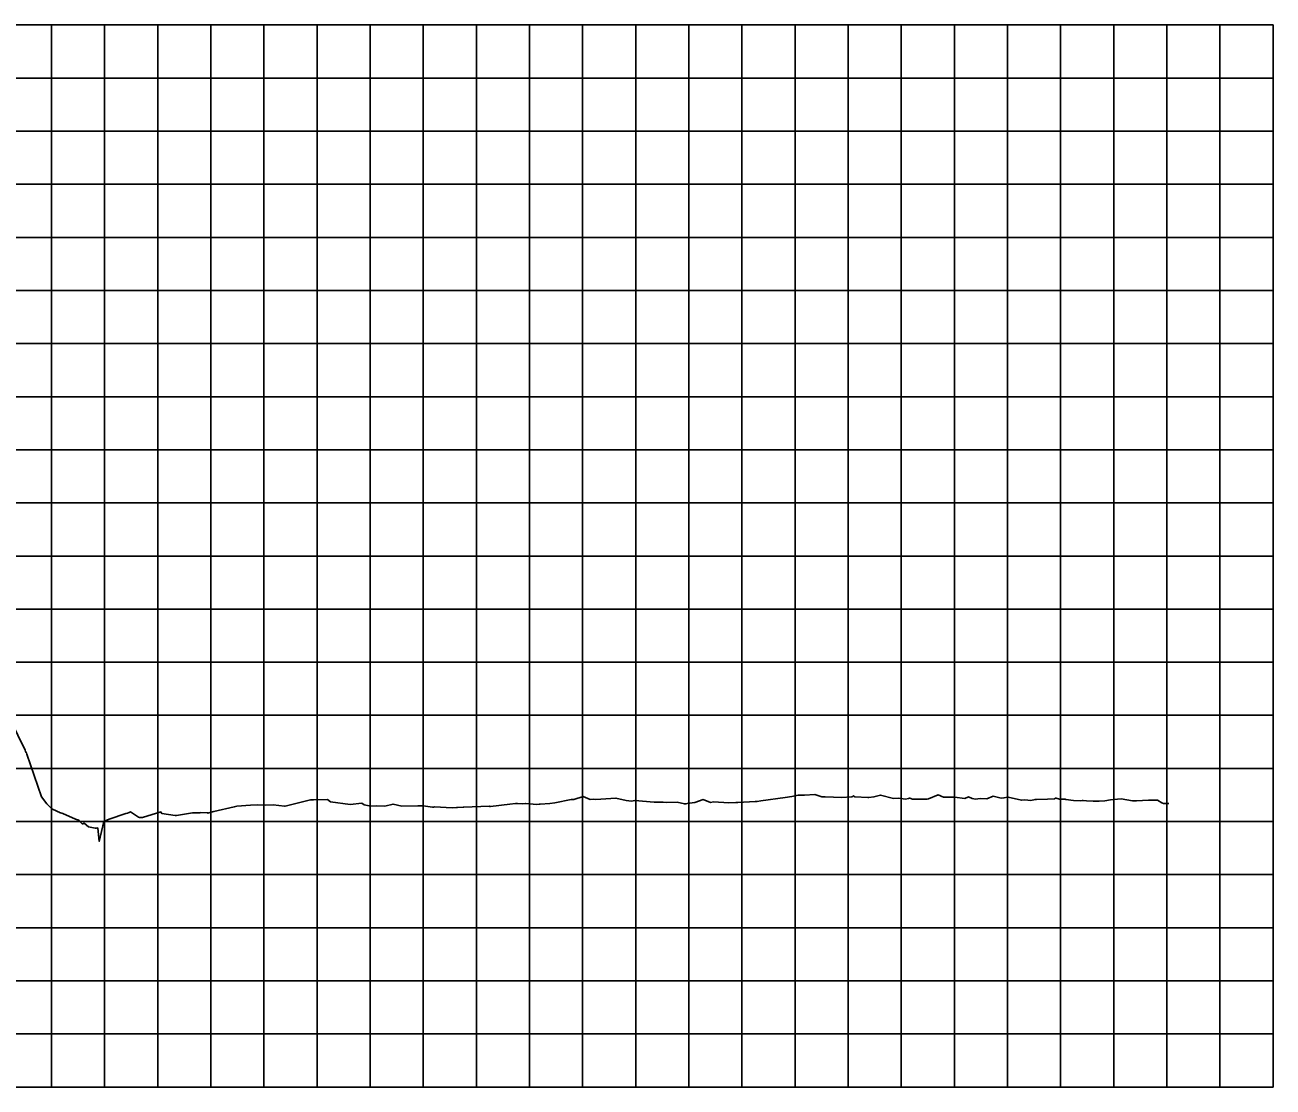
# Model space of a CAD drawing. Extents: x -7164 to 2214450, y -19642 to 253469.
# Drawn here: x 1525 to 2700, y 6000 to 7000 of the extents above; entities that cross this region are included whole.
import ezdxf

# ---------------------------------------------------------------- set-up
doc = ezdxf.new("R2010")
doc.units = 0
for name, color, linetype in [('DESIGN - PROFILE - Proposed Curve Text', 7, 'Continuous'), ('DESIGN - SCRATCH - User 1', 7, 'Continuous'), ('DESIGN - SHEET - Light Grid', 7, 'Continuous'), ('SURVEY - PROFILE - Ground Line with Text', 7, 'Continuous')]:
    doc.layers.add(name, color=color, linetype=linetype)

msp = doc.modelspace()

# ---------------------------------------------------------------- linework, layer by layer
at = {"layer": 'DESIGN - PROFILE - Proposed Curve Text'}
msp.add_line((1246.3, 6950), (2600, 6950), dxfattribs=at)
msp.add_line((1246.3, 6950), (2600, 6950), dxfattribs=at)
at = {"layer": 'DESIGN - SCRATCH - User 1'}
for p, q in [((2700, 7000), (0, 7000)), ((2700, 7000), (0, 7000)), ((2700, 6000), (2700, 7000)), ((2700, 6000), (2700, 7000)), ((0, 6000), (2700, 6000)), ((0, 6000), (2700, 6000))]:
    msp.add_line(p, q, dxfattribs=at)
at = {"layer": 'DESIGN - SHEET - Light Grid'}
for p, q in [((1550, 6000), (1550, 7000)), ((1550, 6000), (1550, 7000)), ((1600, 6000), (1600, 7000)), ((1600, 6000), (1600, 7000)), ((1650, 6000), (1650, 7000)), ((1650, 6000), (1650, 7000)), ((1700, 6000), (1700, 7000)), ((1700, 6000), (1700, 7000)), ((1750, 6000), (1750, 7000)), ((1750, 6000), (1750, 7000)), ((1800, 6000), (1800, 7000)), ((1800, 6000), (1800, 7000)), ((1850, 6000), (1850, 7000)), ((1850, 6000), (1850, 7000)), ((1900, 6000), (1900, 7000)), ((1900, 6000), (1900, 7000)), ((1950, 6000), (1950, 7000)), ((1950, 6000), (1950, 7000)), ((2000, 6000), (2000, 7000)), ((2000, 6000), (2000, 7000)), ((2050, 6000), (2050, 7000)), ((2050, 6000), (2050, 7000)), ((2100, 6000), (2100, 7000)), ((2100, 6000), (2100, 7000)), ((2150, 6000), (2150, 7000)), ((2150, 6000), (2150, 7000)), ((2200, 6000), (2200, 7000)), ((2200, 6000), (2200, 7000)), ((2250, 6000), (2250, 7000)), ((2250, 6000), (2250, 7000)), ((2300, 6000), (2300, 7000)), ((2300, 6000), (2300, 7000)), ((2350, 6000), (2350, 7000)), ((2350, 6000), (2350, 7000)), ((2400, 6000), (2400, 7000)), ((2400, 6000), (2400, 7000)), ((2450, 6000), (2450, 7000)), ((2450, 6000), (2450, 7000)), ((2500, 6000), (2500, 7000)), ((2500, 6000), (2500, 7000)), ((2550, 6000), (2550, 7000)), ((2550, 6000), (2550, 7000)), ((2600, 6000), (2600, 7000)), ((2600, 6000), (2600, 7000)), ((2650, 6000), (2650, 7000)), ((2650, 6000), (2650, 7000)), ((0, 6950), (2700, 6950)), ((0, 6950), (2700, 6950)), ((0, 6900), (2700, 6900)), ((0, 6900), (2700, 6900)), ((0, 6850), (2700, 6850)), ((0, 6850), (2700, 6850)), ((0, 6800), (2700, 6800)), ((0, 6800), (2700, 6800)), ((0, 6750), (2700, 6750)), ((0, 6750), (2700, 6750)), ((0, 6700), (2700, 6700)), ((0, 6700), (2700, 6700)), ((0, 6650), (2700, 6650)), ((0, 6650), (2700, 6650)), ((0, 6600), (2700, 6600)), ((0, 6600), (2700, 6600)), ((0, 6550), (2700, 6550)), ((0, 6550), (2700, 6550)), ((0, 6500), (2700, 6500)), ((0, 6500), (2700, 6500)), ((0, 6450), (2700, 6450)), ((0, 6450), (2700, 6450)), ((0, 6400), (2700, 6400)), ((0, 6400), (2700, 6400)), ((0, 6350), (2700, 6350)), ((0, 6350), (2700, 6350)), ((0, 6300), (2700, 6300)), ((0, 6300), (2700, 6300)), ((0, 6250), (2700, 6250)), ((0, 6250), (2700, 6250)), ((0, 6200), (2700, 6200)), ((0, 6200), (2700, 6200)), ((0, 6150), (2700, 6150)), ((0, 6150), (2700, 6150)), ((0, 6100), (2700, 6100)), ((0, 6100), (2700, 6100)), ((0, 6050), (2700, 6050)), ((0, 6050), (2700, 6050))]:
    msp.add_line(p, q, dxfattribs=at)
at = {"layer": 'SURVEY - PROFILE - Ground Line with Text'}
for points in [[(1504.6, 6359.4), (1525.1, 6317.1), (1525.6, 6315.9), (1526, 6315.1), (1526, 6315.1), (1526.1, 6314.9), (1526.2, 6314.8), (1526.3, 6314.6), (1526.7, 6313.5), (1540.6, 6273.4), (1541.8, 6271.8), (1544.4, 6268.3), (1544.4, 6268.2), (1545.5, 6266.8), (1547.7, 6264.5), (1550.3, 6261.9), (1551, 6261.6), (1554.4, 6260), (1556.2, 6259.2), (1557.2, 6258.7), (1557.5, 6258.6), (1560.8, 6257.7), (1572.6, 6252.3), (1573.5, 6252), (1574.9, 6251.6), (1575.7, 6251.3), (1578.7, 6247.9), (1579.4, 6247.9), (1580.6, 6248.3), (1584.8, 6245.1), (1591.1, 6243.7), (1592.2, 6243.8), (1593.6, 6244.2)], [(1504.6, 6359.4), (1525.1, 6317.1), (1525.6, 6315.9), (1526, 6315.1), (1526, 6315.1), (1526.1, 6314.9), (1526.2, 6314.8), (1526.3, 6314.6), (1526.7, 6313.5), (1540.6, 6273.4), (1541.8, 6271.8), (1544.4, 6268.3), (1544.4, 6268.2), (1545.5, 6266.8), (1547.7, 6264.5), (1550.3, 6261.9), (1551, 6261.6), (1554.4, 6260), (1556.2, 6259.2), (1557.2, 6258.7), (1557.5, 6258.6), (1560.8, 6257.7), (1572.6, 6252.3), (1573.5, 6252), (1574.9, 6251.6), (1575.7, 6251.3), (1578.7, 6247.9), (1579.4, 6247.9), (1580.6, 6248.3), (1584.8, 6245.1), (1591.1, 6243.7), (1592.2, 6243.8), (1593.6, 6244.2)], [(2170.3, 6268), (2173.2, 6268.4), (2187.8, 6267.6), (2194.4, 6267.9), (2194.8, 6267.9), (2195.2, 6267.9), (2195.6, 6267.9), (2196, 6267.9), (2212.3, 6268.7), (2212.7, 6268.7), (2213.1, 6268.7), (2213.5, 6268.7), (2214, 6268.7), (2214.4, 6268.8), (2217.9, 6269.4), (2240.6, 6272.5), (2247, 6273.7), (2252.9, 6274.7), (2258.9, 6274.9), (2268.6, 6275.4), (2275.3, 6273.4), (2277.4, 6273.2), (2278.5, 6273.3), (2294.1, 6272.5), (2303.1, 6273.1), (2303.8, 6273.1), (2304.8, 6274.2), (2306.4, 6273.1), (2318.6, 6272.6), (2319.4, 6272.6), (2324.2, 6273.2), (2330.3, 6274.9), (2342.8, 6271.7), (2347, 6271.9), (2354, 6271.2), (2356.7, 6271.8), (2357.6, 6272), (2358.1, 6272.1), (2360.7, 6271.2), (2374.1, 6271), (2375.6, 6271.5), (2384.7, 6275), (2389.7, 6273), (2394.7, 6272.8), (2400.2, 6272.8), (2409.9, 6271.8), (2413.3, 6273.3), (2416.8, 6271.7), (2419.9, 6271.1), (2424.3, 6271.7), (2430.4, 6271.4), (2436.6, 6273.8), (2444.1, 6272.1), (2446.7, 6272.3), (2450, 6273), (2450.7, 6273), (2463.1, 6270), (2466.3, 6270.5), (2471.9, 6269.9), (2476, 6270.8), (2476.1, 6270.8), (2476.4, 6270.7), (2476.7, 6270.7), (2477.2, 6270.7), (2487.8, 6271), (2494.3, 6271.4), (2495.3, 6271.9), (2495.8, 6271.9), (2499.1, 6271.2), (2504.2, 6270.9), (2504.2, 6270.9), (2504.8, 6270.8), (2512.3, 6269.7), (2519.1, 6269.5), (2520.4, 6269.8), (2521.3, 6269.8), (2524.3, 6269.4), (2530.6, 6269.2), (2536.2, 6269.3), (2541.5, 6269.4), (2547, 6270.5), (2557, 6271.4), (2567.7, 6269.6), (2568.7, 6269.5), (2569.7, 6269.5), (2570.6, 6269.6), (2571.5, 6269.6), (2582.8, 6270.1), (2584.8, 6270.2), (2591.3, 6270.1), (2595.2, 6267.6), (2596.8, 6267.1), (2602, 6267)], [(2170.3, 6268), (2173.2, 6268.4), (2187.8, 6267.6), (2194.4, 6267.9), (2194.8, 6267.9), (2195.2, 6267.9), (2195.6, 6267.9), (2196, 6267.9), (2212.3, 6268.7), (2212.7, 6268.7), (2213.1, 6268.7), (2213.5, 6268.7), (2214, 6268.7), (2214.4, 6268.8), (2217.9, 6269.4), (2240.6, 6272.5), (2247, 6273.7), (2252.9, 6274.7), (2258.9, 6274.9), (2268.6, 6275.4), (2275.3, 6273.4), (2277.4, 6273.2), (2278.5, 6273.3), (2294.1, 6272.5), (2303.1, 6273.1), (2303.8, 6273.1), (2304.8, 6274.2), (2306.4, 6273.1), (2318.6, 6272.6), (2319.4, 6272.6), (2324.2, 6273.2), (2330.3, 6274.9), (2342.8, 6271.7), (2347, 6271.9), (2354, 6271.2), (2356.7, 6271.8), (2357.6, 6272), (2358.1, 6272.1), (2360.7, 6271.2), (2374.1, 6271), (2375.6, 6271.5), (2384.7, 6275), (2389.7, 6273), (2394.7, 6272.8), (2400.2, 6272.8), (2409.9, 6271.8), (2413.3, 6273.3), (2416.8, 6271.7), (2419.9, 6271.1), (2424.3, 6271.7), (2430.4, 6271.4), (2436.6, 6273.8), (2444.1, 6272.1), (2446.7, 6272.3), (2450, 6273), (2450.7, 6273), (2463.1, 6270), (2466.3, 6270.5), (2471.9, 6269.9), (2476, 6270.8), (2476.1, 6270.8), (2476.4, 6270.7), (2476.7, 6270.7), (2477.2, 6270.7), (2487.8, 6271), (2494.3, 6271.4), (2495.3, 6271.9), (2495.8, 6271.9), (2499.1, 6271.2), (2504.2, 6270.9), (2504.2, 6270.9), (2504.8, 6270.8), (2512.3, 6269.7), (2519.1, 6269.5), (2520.4, 6269.8), (2521.3, 6269.8), (2524.3, 6269.4), (2530.6, 6269.2), (2536.2, 6269.3), (2541.5, 6269.4), (2547, 6270.5), (2557, 6271.4), (2567.7, 6269.6), (2568.7, 6269.5), (2569.7, 6269.5), (2570.6, 6269.6), (2571.5, 6269.6), (2582.8, 6270.1), (2584.8, 6270.2), (2591.3, 6270.1), (2595.2, 6267.6), (2596.8, 6267.1), (2602, 6267)], [(1593.6, 6244.2), (1594.9, 6231.2), (1599.2, 6250), (1604.4, 6252.2), (1619.9, 6257.7), (1621.6, 6258), (1623.1, 6258.6), (1623.2, 6258.6), (1624.4, 6259), (1631.8, 6254), (1632.7, 6253.8), (1635.5, 6253.8), (1652.8, 6259.1), (1653.8, 6257.7), (1666.3, 6255.8), (1667.6, 6255.8), (1682.6, 6258.1), (1689, 6258.2), (1689.5, 6258.2), (1689.9, 6258.3), (1690.4, 6258.4), (1697, 6258.1), (1697.5, 6258), (1698, 6258.1), (1702.8, 6259.3), (1722.1, 6263.7), (1724.5, 6264.5), (1737.4, 6265.5), (1743.8, 6265.6), (1751.9, 6265.3), (1758.8, 6265.7), (1769.3, 6264.3), (1769.5, 6264.4), (1769.6, 6264.4), (1769.8, 6264.4), (1769.9, 6264.4), (1793.9, 6270.3), (1794.3, 6270.3), (1795.1, 6270.3), (1795.2, 6270.3), (1796.5, 6270.3), (1809.7, 6270.7), (1812.5, 6268.5), (1831.2, 6266), (1842.1, 6267.3), (1844.5, 6265.6), (1850.6, 6264.4), (1855.7, 6264.9), (1863.8, 6264.6), (1871.5, 6266.4), (1879.7, 6264.5), (1894.8, 6264.8), (1899.7, 6264.7), (1900, 6264.7), (1908.8, 6263.5), (1909.7, 6263.6), (1910.7, 6263.7), (1927.3, 6262.9), (1931.2, 6263.3), (1932.1, 6263.3), (1937.6, 6263.4), (1937.9, 6263.4), (1938.1, 6263.4), (1961.9, 6264.3), (1962.5, 6264.2), (1963.4, 6264.2), (1981.6, 6266.2), (1986.9, 6266.9), (1988.6, 6267.1), (1993.6, 6266.5), (1996.5, 6267), (2006.8, 6266), (2009.2, 6266.2), (2009.5, 6266.2), (2009.6, 6266.2), (2009.7, 6266.2), (2009.9, 6266.3), (2019, 6267), (2023.7, 6267.6), (2039.1, 6270.7), (2039.8, 6270.6), (2041.8, 6270.8), (2050.4, 6273.6), (2057.2, 6270.8), (2060.4, 6270.9), (2062.6, 6270.6), (2081.3, 6272), (2091, 6269.8), (2096, 6269.3), (2099.3, 6269.7), (2117.5, 6268.2), (2125.7, 6268.1), (2129.2, 6267.8), (2139, 6268.2), (2145.9, 6266.5), (2147.2, 6266.6), (2147.3, 6266.6), (2148.4, 6266.9), (2155.7, 6267.8), (2163.5, 6270.6), (2170.3, 6268)], [(1593.6, 6244.2), (1594.9, 6231.2), (1599.2, 6250), (1604.4, 6252.2), (1619.9, 6257.7), (1621.6, 6258), (1623.1, 6258.6), (1623.2, 6258.6), (1624.4, 6259), (1631.8, 6254), (1632.7, 6253.8), (1635.5, 6253.8), (1652.8, 6259.1), (1653.8, 6257.7), (1666.3, 6255.8), (1667.6, 6255.8), (1682.6, 6258.1), (1689, 6258.2), (1689.5, 6258.2), (1689.9, 6258.3), (1690.4, 6258.4), (1697, 6258.1), (1697.5, 6258), (1698, 6258.1), (1702.8, 6259.3), (1722.1, 6263.7), (1724.5, 6264.5), (1737.4, 6265.5), (1743.8, 6265.6), (1751.9, 6265.3), (1758.8, 6265.7), (1769.3, 6264.3), (1769.5, 6264.4), (1769.6, 6264.4), (1769.8, 6264.4), (1769.9, 6264.4), (1793.9, 6270.3), (1794.3, 6270.3), (1795.1, 6270.3), (1795.2, 6270.3), (1796.5, 6270.3), (1809.7, 6270.7), (1812.5, 6268.5), (1831.2, 6266), (1842.1, 6267.3), (1844.5, 6265.6), (1850.6, 6264.4), (1855.7, 6264.9), (1863.8, 6264.6), (1871.5, 6266.4), (1879.7, 6264.5), (1894.8, 6264.8), (1899.7, 6264.7), (1900, 6264.7), (1908.8, 6263.5), (1909.7, 6263.6), (1910.7, 6263.7), (1927.3, 6262.9), (1931.2, 6263.3), (1932.1, 6263.3), (1937.6, 6263.4), (1937.9, 6263.4), (1938.1, 6263.4), (1961.9, 6264.3), (1962.5, 6264.2), (1963.4, 6264.2), (1981.6, 6266.2), (1986.9, 6266.9), (1988.6, 6267.1), (1993.6, 6266.5), (1996.5, 6267), (2006.8, 6266), (2009.2, 6266.2), (2009.5, 6266.2), (2009.6, 6266.2), (2009.7, 6266.2), (2009.9, 6266.3), (2019, 6267), (2023.7, 6267.6), (2039.1, 6270.7), (2039.8, 6270.6), (2041.8, 6270.8), (2050.4, 6273.6), (2057.2, 6270.8), (2060.4, 6270.9), (2062.6, 6270.6), (2081.3, 6272), (2091, 6269.8), (2096, 6269.3), (2099.3, 6269.7), (2117.5, 6268.2), (2125.7, 6268.1), (2129.2, 6267.8), (2139, 6268.2), (2145.9, 6266.5), (2147.2, 6266.6), (2147.3, 6266.6), (2148.4, 6266.9), (2155.7, 6267.8), (2163.5, 6270.6), (2170.3, 6268)]]:
    msp.add_lwpolyline(points, dxfattribs=at)

doc.saveas('drawing.dxf')
